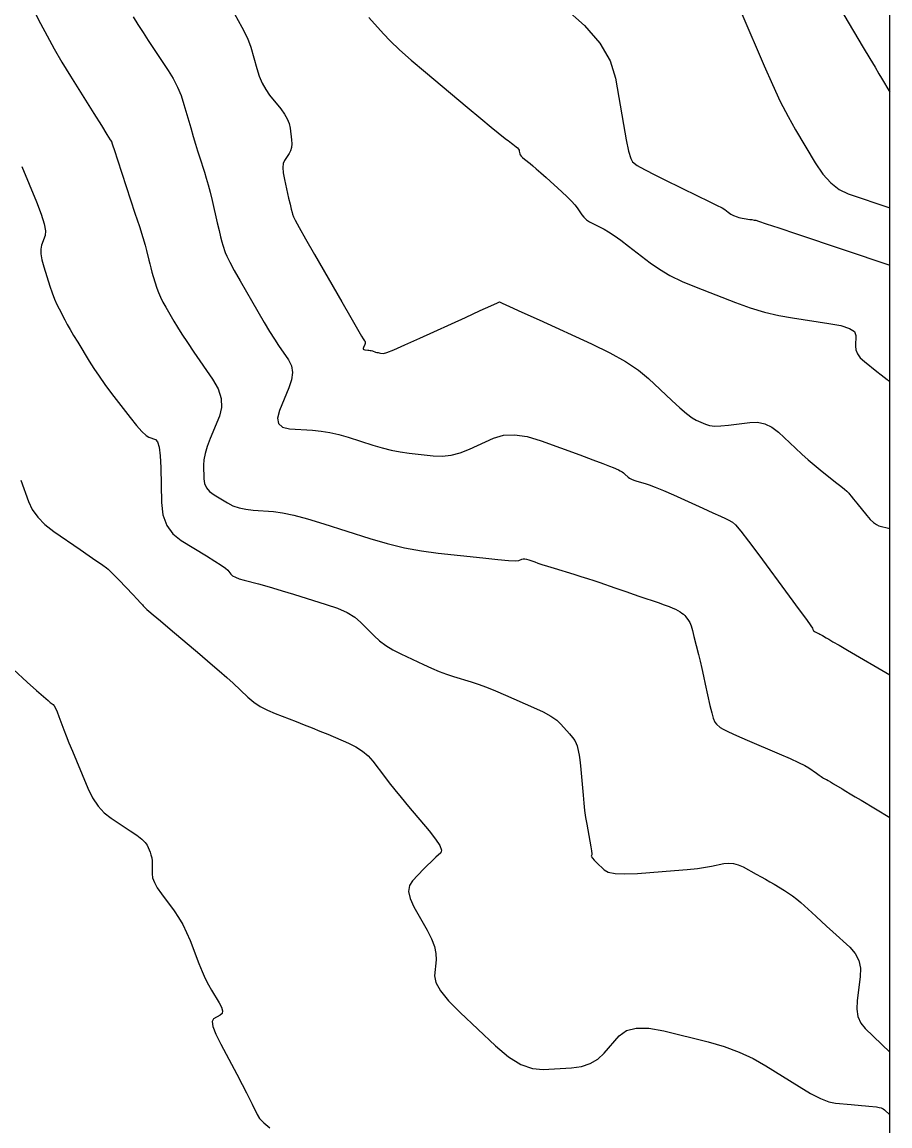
# Model space of a CAD drawing. Extents: x 2082232 to 2083549, y 592624 to 593832.
# Drawn here: x 2083485.8 to 2083549.1, y 593199.5 to 593280 of the extents above; entities that cross this region are included whole.
import ezdxf

# ---------------------------------------------------------------- set-up
doc = ezdxf.new("R2010")
doc.units = 0
for name, color, linetype in [('DT_X_Contour_Major', 7, 'Continuous'), ('DT_X_Contour_Minor', 7, 'Continuous'), ('DT_X_TIN_Hull', 7, 'Continuous')]:
    doc.layers.add(name, color=color, linetype=linetype)

msp = doc.modelspace()

# ---------------------------------------------------------------- linework, layer by layer
at = {"layer": 'DT_X_Contour_Major'}
for points in [[(2083501.283, 593280.565), (2083501.837, 593279.607), (2083502.235, 593278.799), (2083502.479, 593278.14), (2083502.922, 593276.582), (2083503.105, 593276.023), (2083503.321, 593275.516), (2083503.572, 593275.059), (2083503.857, 593274.655), (2083504.661, 593273.643), (2083504.93, 593273.271), (2083505.133, 593272.915), (2083505.27, 593272.573), (2083505.342, 593272.246), (2083505.447, 593271.396), (2083505.465, 593271.094), (2083505.443, 593270.825), (2083505.379, 593270.59), (2083505.275, 593270.388), (2083504.941, 593269.895), (2083504.847, 593269.67), (2083504.813, 593269.363), (2083504.84, 593268.975), (2083504.928, 593268.506), (2083505.243, 593267.146), (2083505.35, 593266.691), (2083505.433, 593266.343), (2083505.492, 593266.105), (2083505.528, 593265.974), (2083505.593, 593265.77), (2083505.708, 593265.542), (2083506.002, 593265.008), (2083506.478, 593264.17), (2083507.134, 593263.027), (2083509.123, 593259.572), (2083509.78, 593258.431), (2083510.26, 593257.602), (2083510.562, 593257.084), (2083510.686, 593256.877), (2083510.781, 593256.739), (2083510.808, 593256.683), (2083510.818, 593256.621), (2083510.81, 593256.551), (2083510.785, 593256.473), (2083510.696, 593256.257), (2083510.676, 593256.185), (2083510.686, 593256.132), (2083510.724, 593256.098), (2083510.791, 593256.083), (2083511.009, 593256.069), (2083511.091, 593256.06), (2083511.175, 593256.046), (2083511.261, 593256.026), (2083511.349, 593256.001), (2083511.585, 593255.925), (2083511.673, 593255.899), (2083511.76, 593255.878), (2083511.847, 593255.862), (2083511.933, 593255.85), (2083512.161, 593255.826), (2083512.391, 593255.889), (2083512.91, 593256.095), (2083513.718, 593256.445), (2083514.815, 593256.939), (2083518.126, 593258.449), (2083519.213, 593258.944), (2083519.99, 593259.297), (2083520.458, 593259.509), (2083520.616, 593259.578), (2083520.624, 593259.575), (2083520.806, 593259.492), (2083521.346, 593259.246), (2083522.244, 593258.836), (2083523.5, 593258.263), (2083527.327, 593256.516), (2083528.662, 593255.867), (2083529.798, 593255.231), (2083530.734, 593254.609), (2083531.47, 593254), (2083533.167, 593252.393), (2083533.756, 593251.851), (2083534.249, 593251.432), (2083534.647, 593251.135), (2083534.949, 593250.96), (2083535.627, 593250.657), (2083535.922, 593250.567), (2083536.299, 593250.526), (2083536.758, 593250.532), (2083537.299, 593250.587), (2083538.849, 593250.798), (2083539.416, 593250.812), (2083539.955, 593250.697), (2083540.466, 593250.452), (2083540.948, 593250.077), (2083542.198, 593248.904), (2083542.661, 593248.477), (2083543.112, 593248.076), (2083543.552, 593247.699), (2083543.981, 593247.348), (2083545.111, 593246.446), (2083545.484, 593246.146), (2083545.758, 593245.924), (2083545.932, 593245.778), (2083546.006, 593245.71), (2083546.07, 593245.631), (2083546.125, 593245.563), (2083546.242, 593245.419), (2083546.421, 593245.2), (2083546.661, 593244.905), (2083547.383, 593244.016), (2083547.642, 593243.72), (2083547.876, 593243.495), (2083548.085, 593243.344), (2083548.27, 593243.265), (2083549.073, 593243.066)], [(2083484.162, 593233.693), (2083486.189, 593231.868), (2083486.864, 593231.261), (2083487.368, 593230.812), (2083487.7, 593230.518), (2083487.862, 593230.382), (2083488.065, 593230.227), (2083488.148, 593230.129), (2083488.248, 593229.953), (2083488.362, 593229.699), (2083488.493, 593229.366), (2083488.86, 593228.374), (2083489.02, 593227.955), (2083489.225, 593227.441), (2083489.474, 593226.832), (2083489.768, 593226.129), (2083490.61, 593224.127), (2083490.952, 593223.427), (2083491.347, 593222.83), (2083491.795, 593222.335), (2083492.295, 593221.942), (2083493.699, 593221.03), (2083494.17, 593220.708), (2083494.53, 593220.424), (2083494.779, 593220.179), (2083494.917, 593219.972), (2083495.137, 593219.473), (2083495.208, 593219.277), (2083495.258, 593219.062), (2083495.287, 593218.828), (2083495.294, 593218.577), (2083495.285, 593217.881), (2083495.325, 593217.595), (2083495.452, 593217.258), (2083495.666, 593216.87), (2083495.968, 593216.431), (2083496.889, 593215.193), (2083497.221, 593214.709), (2083497.527, 593214.185), (2083497.806, 593213.622), (2083498.059, 593213.02), (2083498.697, 593211.36), (2083498.934, 593210.771), (2083499.164, 593210.251), (2083499.389, 593209.799), (2083499.607, 593209.415), (2083500.182, 593208.483), (2083500.348, 593208.164), (2083500.416, 593207.907), (2083500.385, 593207.713), (2083500.255, 593207.581), (2083499.776, 593207.311), (2083499.674, 593207.12), (2083499.725, 593206.75), (2083499.931, 593206.199), (2083500.291, 593205.469), (2083501.456, 593203.282), (2083501.854, 593202.53), (2083502.176, 593201.914), (2083502.422, 593201.433), (2083502.59, 593201.089), (2083502.938, 593200.35), (2083503.128, 593200.058), (2083503.436, 593199.735), (2083503.863, 593199.381)]]:
    msp.add_lwpolyline(points, dxfattribs=at)
at = {"layer": 'DT_X_Contour_Minor'}
for points in [[(2083485.97, 593282.257), (2083487.161, 593279.873), (2083487.631, 593278.963), (2083488.15, 593278.022), (2083488.716, 593277.049), (2083489.331, 593276.044), (2083491.033, 593273.321), (2083491.592, 593272.427), (2083491.993, 593271.786), (2083492.236, 593271.398), (2083492.321, 593271.262), (2083492.336, 593271.239), (2083492.342, 593271.23), (2083492.346, 593271.221), (2083492.35, 593271.212), (2083492.353, 593271.203), (2083492.36, 593271.178), (2083492.408, 593271.033), (2083492.544, 593270.617), (2083492.769, 593269.93), (2083493.083, 593268.971), (2083494.039, 593266.055), (2083494.36, 593265.064), (2083494.608, 593264.28), (2083494.781, 593263.703), (2083494.88, 593263.332), (2083495.046, 593262.617), (2083495.113, 593262.343), (2083495.19, 593262.056), (2083495.277, 593261.755), (2083495.374, 593261.441), (2083495.645, 593260.588), (2083495.761, 593260.26), (2083495.907, 593259.917), (2083496.082, 593259.558), (2083496.287, 593259.184), (2083496.873, 593258.166), (2083497.129, 593257.74), (2083497.457, 593257.224), (2083497.857, 593256.619), (2083498.33, 593255.925), (2083499.686, 593253.954), (2083500.099, 593253.23), (2083500.322, 593252.539), (2083500.355, 593251.879), (2083500.197, 593251.251), (2083499.523, 593249.619), (2083499.302, 593249.038), (2083499.147, 593248.519), (2083499.057, 593248.061), (2083499.032, 593247.665), (2083499.053, 593246.691), (2083499.106, 593246.343), (2083499.249, 593246.031), (2083499.483, 593245.755), (2083499.806, 593245.514), (2083500.791, 593244.92), (2083501.184, 593244.72), (2083501.625, 593244.567), (2083502.114, 593244.46), (2083502.65, 593244.398), (2083504.145, 593244.297), (2083504.794, 593244.213), (2083505.619, 593244.037), (2083506.619, 593243.77), (2083507.796, 593243.411), (2083511.169, 593242.331), (2083512.428, 593241.96), (2083513.677, 593241.657), (2083514.915, 593241.424), (2083516.142, 593241.259), (2083519.401, 593240.91), (2083520.48, 593240.8), (2083521.276, 593240.732), (2083521.787, 593240.707), (2083522.014, 593240.725), (2083522.239, 593240.827), (2083522.334, 593240.854), (2083522.449, 593240.855), (2083522.586, 593240.831), (2083522.743, 593240.782), (2083523.189, 593240.618), (2083523.402, 593240.544), (2083523.708, 593240.443), (2083524.105, 593240.317), (2083524.594, 593240.166), (2083526.022, 593239.727), (2083526.543, 593239.565), (2083527.033, 593239.409), (2083527.493, 593239.258), (2083527.923, 593239.113), (2083529.028, 593238.735), (2083529.453, 593238.589), (2083529.898, 593238.437), (2083530.363, 593238.277), (2083530.849, 593238.11), (2083532.171, 593237.656), (2083532.622, 593237.498), (2083532.982, 593237.364), (2083533.252, 593237.254), (2083533.431, 593237.169), (2083533.79, 593236.974), (2083533.916, 593236.898), (2083534.028, 593236.815), (2083534.124, 593236.726), (2083534.206, 593236.629), (2083534.402, 593236.364), (2083534.482, 593236.216), (2083534.573, 593235.97), (2083534.676, 593235.627), (2083534.79, 593235.186), (2083535.111, 593233.88), (2083535.232, 593233.378), (2083535.356, 593232.851), (2083535.482, 593232.3), (2083535.61, 593231.724), (2083535.954, 593230.155), (2083536.08, 593229.629), (2083536.2, 593229.228), (2083536.315, 593228.952), (2083536.424, 593228.801), (2083536.708, 593228.565), (2083536.91, 593228.441), (2083537.304, 593228.246), (2083537.891, 593227.979), (2083538.669, 593227.641), (2083541.002, 593226.645), (2083541.793, 593226.3), (2083542.417, 593226.012), (2083542.874, 593225.781), (2083543.165, 593225.607), (2083543.717, 593225.218), (2083543.904, 593225.087), (2083544.053, 593224.986), (2083544.162, 593224.914), (2083544.233, 593224.871), (2083544.369, 593224.797), (2083544.444, 593224.754), (2083544.566, 593224.683), (2083544.736, 593224.584), (2083544.952, 593224.455), (2083545.593, 593224.074), (2083545.86, 593223.915), (2083546.179, 593223.726), (2083546.55, 593223.505), (2083546.974, 593223.253), (2083549.073, 593222.005)], [(2083525.323, 593281.028), (2083526.807, 593279.72), (2083527.927, 593278.426), (2083528.684, 593277.144), (2083529.077, 593275.875), (2083529.64, 593272.508), (2083529.841, 593271.391), (2083530.019, 593270.566), (2083530.176, 593270.032), (2083530.312, 593269.789), (2083530.643, 593269.532), (2083530.863, 593269.393), (2083531.276, 593269.17), (2083531.88, 593268.864), (2083532.676, 593268.473), (2083535.055, 593267.32), (2083535.848, 593266.932), (2083536.442, 593266.634), (2083536.836, 593266.425), (2083537.031, 593266.306), (2083537.287, 593266.107), (2083537.383, 593266.038), (2083537.481, 593265.976), (2083537.579, 593265.924), (2083537.679, 593265.881), (2083537.946, 593265.777), (2083538.053, 593265.741), (2083538.173, 593265.708), (2083538.306, 593265.679), (2083538.453, 593265.654), (2083538.863, 593265.594), (2083539, 593265.573), (2083539.18, 593265.547), (2083539.222, 593265.54), (2083539.291, 593265.53), (2083539.496, 593265.465), (2083540.06, 593265.279), (2083540.982, 593264.971), (2083542.262, 593264.541), (2083549.073, 593262.25)], [(2083538.28, 593280.582), (2083539.902, 593276.779), (2083540.501, 593275.418), (2083541.083, 593274.188), (2083541.648, 593273.088), (2083542.195, 593272.12), (2083543.63, 593269.711), (2083544.183, 593268.893), (2083544.765, 593268.246), (2083545.376, 593267.769), (2083546.017, 593267.464), (2083549.073, 593266.436)], [(2083545.703, 593280.509), (2083547.121, 593278.129), (2083547.603, 593277.32), (2083547.986, 593276.678), (2083548.268, 593276.204), (2083548.451, 593275.897), (2083549.073, 593274.854)], [(2083493.899, 593280.365), (2083494.259, 593279.795), (2083494.629, 593279.217), (2083495.009, 593278.633), (2083495.4, 593278.042), (2083496.456, 593276.455), (2083496.825, 593275.854), (2083497.141, 593275.241), (2083497.404, 593274.615), (2083497.613, 593273.977), (2083498.102, 593272.259), (2083498.279, 593271.644), (2083498.444, 593271.086), (2083498.597, 593270.585), (2083498.739, 593270.142), (2083499.101, 593269.038), (2083499.238, 593268.599), (2083499.376, 593268.109), (2083499.516, 593267.569), (2083499.658, 593266.978), (2083500.039, 593265.336), (2083500.172, 593264.772), (2083500.285, 593264.313), (2083500.378, 593263.958), (2083500.451, 593263.708), (2083500.619, 593263.179), (2083500.734, 593262.901), (2083500.955, 593262.462), (2083501.28, 593261.864), (2083501.71, 593261.105), (2083502.998, 593258.869), (2083503.455, 593258.086), (2083503.858, 593257.413), (2083504.209, 593256.852), (2083504.508, 593256.401), (2083505.233, 593255.346), (2083505.44, 593254.923), (2083505.513, 593254.443), (2083505.455, 593253.907), (2083505.265, 593253.315), (2083504.581, 593251.661), (2083504.435, 593251.113), (2083504.508, 593250.71), (2083504.801, 593250.451), (2083505.314, 593250.336), (2083506.974, 593250.224), (2083507.603, 593250.16), (2083508.246, 593250.052), (2083508.902, 593249.901), (2083509.572, 593249.706), (2083511.377, 593249.128), (2083512.051, 593248.93), (2083512.719, 593248.768), (2083513.381, 593248.643), (2083514.038, 593248.554), (2083515.781, 593248.368), (2083516.436, 593248.344), (2083517.093, 593248.414), (2083517.752, 593248.576), (2083518.414, 593248.832), (2083520.183, 593249.638), (2083520.896, 593249.854), (2083521.709, 593249.896), (2083522.623, 593249.765), (2083523.638, 593249.461), (2083526.476, 593248.419), (2083527.425, 593248.069), (2083528.145, 593247.8), (2083528.635, 593247.612), (2083528.895, 593247.505), (2083529.282, 593247.328), (2083529.42, 593247.26), (2083529.544, 593247.187), (2083529.653, 593247.111), (2083529.748, 593247.03), (2083529.98, 593246.81), (2083530.085, 593246.729), (2083530.226, 593246.654), (2083530.401, 593246.584), (2083530.612, 593246.519), (2083531.222, 593246.351), (2083531.523, 593246.251), (2083531.969, 593246.076), (2083532.559, 593245.826), (2083533.293, 593245.502), (2083535.444, 593244.538), (2083536.165, 593244.213), (2083536.713, 593243.963), (2083537.089, 593243.788), (2083537.292, 593243.687), (2083537.604, 593243.517), (2083537.811, 593243.32), (2083538.198, 593242.858), (2083538.764, 593242.13), (2083539.509, 593241.136), (2083541.736, 593238.131), (2083542.468, 593237.14), (2083542.994, 593236.421), (2083543.313, 593235.972), (2083543.426, 593235.796), (2083543.453, 593235.686), (2083543.471, 593235.645), (2083543.504, 593235.607), (2083543.553, 593235.569), (2083543.618, 593235.533), (2083543.81, 593235.44), (2083543.887, 593235.402), (2083543.97, 593235.357), (2083544.062, 593235.307), (2083544.161, 593235.25), (2083544.435, 593235.092), (2083544.608, 593234.991), (2083544.921, 593234.81), (2083545.375, 593234.547), (2083545.97, 593234.202), (2083549.073, 593232.405)], [(2083511.094, 593280.303), (2083512.161, 593279.109), (2083512.652, 593278.598), (2083513.327, 593277.962), (2083514.185, 593277.201), (2083515.227, 593276.314), (2083518.248, 593273.782), (2083519.256, 593272.939), (2083520.013, 593272.309), (2083520.52, 593271.892), (2083520.775, 593271.687), (2083521.123, 593271.427), (2083521.249, 593271.332), (2083521.367, 593271.243), (2083521.476, 593271.158), (2083521.578, 593271.079), (2083521.837, 593270.874), (2083521.924, 593270.797), (2083521.99, 593270.722), (2083522.034, 593270.647), (2083522.057, 593270.573), (2083522.09, 593270.376), (2083522.12, 593270.296), (2083522.187, 593270.204), (2083522.289, 593270.1), (2083522.428, 593269.984), (2083522.846, 593269.659), (2083523.037, 593269.504), (2083523.296, 593269.281), (2083523.623, 593268.992), (2083524.018, 593268.635), (2083525.163, 593267.593), (2083525.555, 593267.228), (2083525.871, 593266.913), (2083526.111, 593266.648), (2083526.276, 593266.433), (2083526.614, 593265.928), (2083526.761, 593265.744), (2083526.95, 593265.571), (2083527.181, 593265.409), (2083527.453, 593265.258), (2083528.235, 593264.87), (2083528.566, 593264.684), (2083528.973, 593264.419), (2083529.456, 593264.075), (2083530.015, 593263.651), (2083531.607, 593262.414), (2083532.264, 593261.956), (2083533.041, 593261.51), (2083533.938, 593261.075), (2083534.955, 593260.651), (2083537.826, 593259.538), (2083538.892, 593259.154), (2083539.939, 593258.838), (2083540.965, 593258.589), (2083541.972, 593258.408), (2083544.628, 593258.014), (2083545.499, 593257.849), (2083546.116, 593257.647), (2083546.481, 593257.41), (2083546.594, 593257.137), (2083546.557, 593256.361), (2083546.587, 593256.073), (2083546.707, 593255.789), (2083546.915, 593255.51), (2083547.211, 593255.236), (2083548.121, 593254.512), (2083548.423, 593254.272), (2083548.648, 593254.093), (2083548.862, 593253.922), (2083548.941, 593253.86), (2083548.968, 593253.838), (2083548.99, 593253.821), (2083549.008, 593253.806), (2083549.021, 593253.796), (2083549.073, 593253.755)], [(2083485.783, 593269.448), (2083486.866, 593266.861), (2083487.209, 593265.98), (2083487.427, 593265.277), (2083487.519, 593264.752), (2083487.486, 593264.407), (2083487.231, 593263.722), (2083487.169, 593263.431), (2083487.174, 593263.071), (2083487.246, 593262.643), (2083487.385, 593262.146), (2083487.845, 593260.731), (2083488.015, 593260.229), (2083488.182, 593259.784), (2083488.345, 593259.397), (2083488.504, 593259.067), (2083488.924, 593258.265), (2083489.1, 593257.938), (2083489.316, 593257.556), (2083489.57, 593257.121), (2083489.864, 593256.632), (2083490.697, 593255.257), (2083491.035, 593254.724), (2083491.421, 593254.155), (2083491.855, 593253.55), (2083492.339, 593252.909), (2083493.695, 593251.153), (2083494.161, 593250.569), (2083494.545, 593250.135), (2083494.845, 593249.851), (2083495.062, 593249.717), (2083495.53, 593249.558), (2083495.686, 593249.385), (2083495.803, 593248.987), (2083495.882, 593248.362), (2083495.922, 593247.512), (2083495.976, 593244.943), (2083496.08, 593244.048), (2083496.352, 593243.289), (2083496.791, 593242.667), (2083497.399, 593242.181), (2083499.242, 593241.068), (2083499.858, 593240.69), (2083500.322, 593240.388), (2083500.636, 593240.162), (2083500.799, 593240.014), (2083501.032, 593239.722), (2083501.157, 593239.613), (2083501.359, 593239.506), (2083501.637, 593239.401), (2083501.991, 593239.298), (2083503.037, 593239.026), (2083503.492, 593238.902), (2083504.071, 593238.734), (2083504.775, 593238.523), (2083505.603, 593238.268), (2083507.977, 593237.53), (2083508.802, 593237.241), (2083509.496, 593236.929), (2083510.06, 593236.593), (2083510.492, 593236.233), (2083511.47, 593235.241), (2083511.867, 593234.879), (2083512.326, 593234.539), (2083512.847, 593234.219), (2083513.429, 593233.92), (2083515.064, 593233.15), (2083515.661, 593232.879), (2083516.226, 593232.644), (2083516.758, 593232.444), (2083517.257, 593232.279), (2083518.546, 593231.888), (2083519.065, 593231.718), (2083519.655, 593231.499), (2083520.315, 593231.233), (2083521.046, 593230.918), (2083523.09, 593230.015), (2083523.79, 593229.685), (2083524.358, 593229.373), (2083524.793, 593229.079), (2083525.095, 593228.803), (2083525.725, 593228.091), (2083525.936, 593227.836), (2083526.099, 593227.606), (2083526.212, 593227.399), (2083526.277, 593227.216), (2083526.383, 593226.761), (2083526.424, 593226.538), (2083526.468, 593226.207), (2083526.515, 593225.769), (2083526.564, 593225.225), (2083526.7, 593223.631), (2083526.755, 593223.05), (2083526.819, 593222.502), (2083526.892, 593221.988), (2083526.974, 593221.506), (2083527.205, 593220.266), (2083527.278, 593219.856), (2083527.327, 593219.553), (2083527.35, 593219.357), (2083527.347, 593219.27), (2083527.306, 593219.182), (2083527.318, 593219.127), (2083527.386, 593219.03), (2083527.509, 593218.891), (2083527.687, 593218.709), (2083528.235, 593218.168), (2083528.541, 593218), (2083529.048, 593217.903), (2083529.757, 593217.876), (2083530.666, 593217.919), (2083533.36, 593218.13), (2083534.287, 593218.208), (2083535.046, 593218.285), (2083535.638, 593218.361), (2083536.063, 593218.436), (2083536.973, 593218.634), (2083537.317, 593218.674), (2083537.664, 593218.647), (2083538.016, 593218.553), (2083538.373, 593218.391), (2083539.329, 593217.869), (2083539.679, 593217.676), (2083540.011, 593217.489), (2083540.327, 593217.308), (2083540.625, 593217.133), (2083541.397, 593216.673), (2083541.688, 593216.489), (2083541.981, 593216.279), (2083542.277, 593216.045), (2083542.574, 593215.786), (2083543.372, 593215.062), (2083543.691, 593214.771), (2083544.457, 593214.076), (2083544.902, 593213.671), (2083546.146, 593212.541), (2083546.544, 593212.089), (2083546.803, 593211.579), (2083546.924, 593211.012), (2083546.908, 593210.387), (2083546.679, 593208.645), (2083546.652, 593208.027), (2083546.743, 593207.481), (2083546.951, 593207.006), (2083547.277, 593206.603), (2083549.073, 593204.888)], [(2083485.713, 593246.576), (2083486.272, 593245.019), (2083486.546, 593244.445), (2083486.947, 593243.893), (2083487.476, 593243.361), (2083488.133, 593242.851), (2083490.055, 593241.517), (2083490.698, 593241.071), (2083491.185, 593240.734), (2083491.517, 593240.504), (2083491.694, 593240.383), (2083491.958, 593240.203), (2083492.09, 593240.095), (2083492.29, 593239.907), (2083492.558, 593239.637), (2083492.893, 593239.287), (2083493.876, 593238.244), (2083494.2, 593237.9), (2083494.436, 593237.648), (2083494.584, 593237.49), (2083494.643, 593237.425), (2083494.683, 593237.375), (2083494.701, 593237.354), (2083494.726, 593237.328), (2083494.758, 593237.297), (2083494.797, 593237.262), (2083494.909, 593237.161), (2083495.046, 593237.042), (2083495.375, 593236.763), (2083495.895, 593236.322), (2083496.606, 593235.72), (2083498.758, 593233.899), (2083499.515, 593233.255), (2083500.172, 593232.686), (2083500.729, 593232.194), (2083501.187, 593231.778), (2083502.274, 593230.77), (2083502.703, 593230.412), (2083503.175, 593230.093), (2083503.69, 593229.813), (2083504.248, 593229.573), (2083505.794, 593228.984), (2083506.372, 593228.76), (2083506.947, 593228.531), (2083507.52, 593228.297), (2083508.089, 593228.057), (2083509.605, 593227.41), (2083510.142, 593227.146), (2083510.616, 593226.838), (2083511.028, 593226.486), (2083511.377, 593226.091), (2083512.225, 593224.979), (2083512.573, 593224.53), (2083512.982, 593224.018), (2083513.452, 593223.442), (2083513.982, 593222.803), (2083515.479, 593221.012), (2083515.953, 593220.41), (2083516.253, 593219.943), (2083516.378, 593219.614), (2083516.329, 593219.422), (2083515.967, 593219.091), (2083515.81, 593218.944), (2083515.61, 593218.749), (2083515.368, 593218.507), (2083515.083, 593218.219), (2083514.266, 593217.387), (2083514.043, 593217.034), (2083513.988, 593216.599), (2083514.1, 593216.081), (2083514.379, 593215.481), (2083515.348, 593213.772), (2083515.66, 593213.157), (2083515.872, 593212.594), (2083515.982, 593212.082), (2083515.991, 593211.621), (2083515.88, 593210.462), (2083515.965, 593209.968), (2083516.303, 593209.355), (2083516.893, 593208.622), (2083517.737, 593207.77), (2083520.324, 593205.338), (2083521.269, 593204.547), (2083522.164, 593203.996), (2083523.009, 593203.686), (2083523.804, 593203.616), (2083525.856, 593203.75), (2083526.582, 593203.853), (2083527.22, 593204.064), (2083527.77, 593204.381), (2083528.232, 593204.806), (2083529.347, 593206.08), (2083529.864, 593206.46), (2083530.577, 593206.646), (2083531.488, 593206.637), (2083532.596, 593206.434), (2083535.813, 593205.632), (2083536.982, 593205.297), (2083538.075, 593204.897), (2083539.093, 593204.429), (2083540.036, 593203.894), (2083542.449, 593202.38), (2083543.294, 593201.878), (2083544.02, 593201.509), (2083544.627, 593201.271), (2083545.115, 593201.166), (2083546.258, 593201.061), (2083547.005, 593200.992), (2083547.295, 593200.966), (2083547.531, 593200.944), (2083548.085, 593200.893), (2083548.278, 593200.866), (2083548.44, 593200.824), (2083548.572, 593200.765), (2083548.673, 593200.691), (2083549.073, 593200.309)]]:
    msp.add_lwpolyline(points, dxfattribs=at)
at = {"layer": 'DT_X_TIN_Hull'}
msp.add_lwpolyline([(2083549.073, 593197.554), (2083549.073, 593200.08), (2083549.073, 593206.397), (2083549.073, 593213.033), (2083549.073, 593217.304), (2083549.073, 593223.374), (2083549.073, 593225.695), (2083549.073, 593227.875), (2083549.073, 593228.577), (2083549.073, 593230.678), (2083549.073, 593235.691), (2083549.073, 593237.641), (2083549.073, 593245.39), (2083549.073, 593245.667), (2083549.073, 593245.789), (2083549.073, 593253.903), (2083549.073, 593255.695), (2083549.073, 593258.441), (2083549.073, 593259.233), (2083549.073, 593268.866), (2083549.073, 593278.157), (2083549.073, 593287.484)], dxfattribs=at)

doc.saveas('drawing.dxf')
